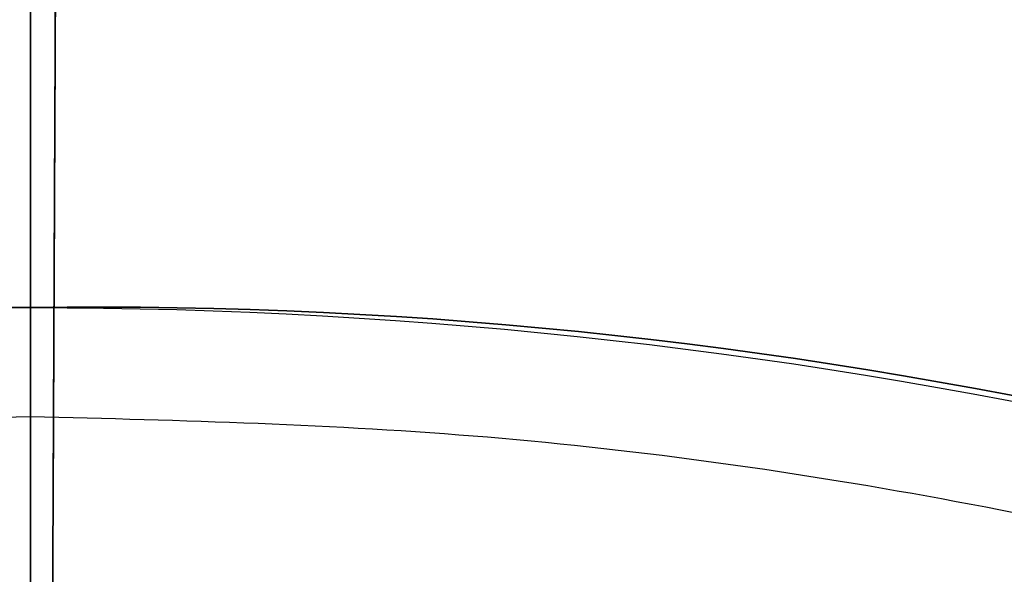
# Model space of a CAD drawing. Header units: millimetres. Extents: x -581 to 584, y -367 to 651.
# Tile 342 of 352: x -0.11 to 9.96, y 333.48 to 339.15. Entities that reach past the tile are written whole.
import ezdxf

# ---------------------------------------------------------------- set-up
doc = ezdxf.new("R2010")
doc.units = ezdxf.units.MM
doc.layers.add('1', color=7, linetype='Continuous')

# ---------------------------------------------------------------- blocks, each defined once
blk = doc.blocks.new('Bloque 01')
at = {"layer": '1', "color": 29, "true_color": 0x4d342b, "extrusion": (0, 0, -1)}
for centre, radius, start, end in [((1.556088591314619e-12, 1.598721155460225e-13, -217.0932306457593), 75.55527811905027, 150.2515479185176, 269.7400581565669), ((-4.192202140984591e-13, -1.140421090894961e-12, -248.2878906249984), 75.00000000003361, 150.251547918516, 269.7400581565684), ((-2.664535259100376e-13, -1.030286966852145e-12, -240.2878906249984), 69.5000000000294, 150.251547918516, 269.7400581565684)]:
    blk.add_arc(centre, radius, start, end, dxfattribs=at)
at = {"layer": '1', "color": 29, "true_color": 0x4d342b}
for centre, radius, start, end in [((-1.556088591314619e-12, 1.598721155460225e-13, 217.0932306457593), 75.55527811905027, 270.2599418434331, 29.74845208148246), ((4.192202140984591e-13, -1.140421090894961e-12, 248.2878906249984), 75.00000000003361, 270.2599418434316, 29.74845208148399), ((3.268496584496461e-13, -1.13331566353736e-12, 236.4855771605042), 75.00000000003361, 270.2599418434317, 29.74845208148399), ((-1.149543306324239e-12, -1.48038883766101e-13, 242.3867338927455), 75.0000000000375, 270.2599418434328, 29.74845208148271), ((3.268496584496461e-13, -1.13331566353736e-12, 236.4855771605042), 75.00000000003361, 270.2599418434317, 29.74845208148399), ((-1.158379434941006e-12, -1.162434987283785e-13, 231.2378906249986), 69.50000000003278, 270.2599418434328, 29.74845208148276), ((2.664535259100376e-13, -1.030286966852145e-12, 240.2878906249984), 69.5000000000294, 270.2599418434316, 29.74845208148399), ((-1.247002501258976e-12, 1.06581410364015e-14, 206.6879525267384), 65.1500000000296, 270.2599418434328, 29.74845208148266), ((-1.247002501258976e-12, 1.06581410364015e-14, 206.6879525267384), 65.1500000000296, 270.2599418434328, 29.74845208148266), ((-1.140421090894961e-12, -1.296740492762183e-13, 212.1878906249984), 59.5000000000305, 270.2599418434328, 29.74845208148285), ((-1.140421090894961e-12, -1.296740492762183e-13, 212.1878906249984), 59.5000000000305, 270.2599418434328, 29.74845208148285)]:
    blk.add_arc(centre, radius, start, end, dxfattribs=at)
for points in [[(0.226819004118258, -49.9945769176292, 240.287890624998), (0.315309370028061, -69.4992847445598, 240.287890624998)], [(0.226819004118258, -49.9945769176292, 248.287890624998), (0.340261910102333, -74.9992281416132, 248.287890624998)], [(0.226819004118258, -49.994576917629, 206.687952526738), (0.295574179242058, -65.1493295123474, 206.687952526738)], [(0.226819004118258, -49.9945769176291, 212.187890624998), (0.269941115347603, -59.4993876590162, 212.187890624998)], [(0.269941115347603, -59.4993876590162, 212.187890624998), (0.226819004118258, -49.9945769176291, 212.187890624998)], [(0.226819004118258, -49.994576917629, 206.687952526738), (0.295574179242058, -65.1493295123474, 206.687952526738)], [(0.340261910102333, -74.9992281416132, 248.287890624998), (0.226819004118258, -49.9945769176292, 248.287890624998)], [(0.226819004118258, -49.9945769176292, 240.287890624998), (0.315309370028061, -69.4992847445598, 240.287890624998)]]:
    blk.add_open_spline(points, degree=1, dxfattribs=at)
blk = doc.blocks.new('Bloque 05')
at = {"layer": '1', "color": 7, "true_color": 0xffffff}
for centre, start, end in [((-1.514612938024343e-27, -1.957228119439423e-28, 272.433799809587), 90, 269.9999999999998), ((0, 0, 272.85455013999), 89.99999999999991, 269.9999999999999), ((0, -1.957228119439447e-28, 272.433799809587), 269.9999999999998, 90), ((0, 0, 272.85455013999), 269.9999999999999, 89.99999999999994)]:
    blk.add_arc(centre, 74.9900350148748, start, end, dxfattribs=at)
at = {"layer": '1', "color": 7, "true_color": 0xffffff, "extrusion": (0, 0, -1)}
for centre, radius, start, end in [((1.514612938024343e-27, -1.957228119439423e-28, -272.433799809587), 74.9900350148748, 270.0000000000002, 90), ((0, -1.957228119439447e-28, -272.433799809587), 74.9900350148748, 90, 270.0000000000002), ((1.893266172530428e-28, -1.609398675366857e-28, -296.3739770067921), 61.6631560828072, 270.0000000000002, 90), ((1.893266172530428e-28, -1.609398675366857e-28, -296.3739770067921), 61.6631560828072, 270.0000000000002, 90), ((0, -1.609398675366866e-28, -296.3739770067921), 61.6631560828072, 90, 270.0000000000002), ((0, -1.609398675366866e-28, -296.3739770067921), 61.6631560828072, 90, 270.0000000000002)]:
    blk.add_arc(centre, radius, start, end, dxfattribs=at)
at = {"layer": '1', "color": 7, "true_color": 0xffffff, "extrusion": (-1, 0, 0)}
blk.add_arc((38.18344989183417, 252.4513536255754), 49.80455247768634, 61.87238760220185, 85.7775236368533, dxfattribs=at)
at = {"layer": '1', "color": 7, "true_color": 0xffffff, "extrusion": (1, 0, 0)}
blk.add_arc((-38.18344989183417, 252.4513536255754), 49.80455247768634, 94.22247636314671, 118.1276123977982, dxfattribs=at)
at = {"layer": '1', "color": 7, "true_color": 0xffffff}
for points, degree in [([(0, 74.9900350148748, 273.275300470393), (-9.85568176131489, 75.0886857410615, 273.275300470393), (-29.4255982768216, 71.0396784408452, 273.275300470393), (-54.4115473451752, 54.4186478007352, 273.275300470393), (-71.0839860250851, 29.4415040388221, 273.275300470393), (-76.9430595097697, 1.03633768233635e-13, 273.275300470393), (-71.0839860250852, -29.4415040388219, 273.275300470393), (-54.4115473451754, -54.418647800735, 273.275300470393), (-29.4255982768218, -71.0396784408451, 273.275300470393), (-9.85568176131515, -75.0886857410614, 273.275300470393), (-2.42299488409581e-13, -74.9900350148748, 273.275300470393)], 3), ([(-2.42299488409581e-13, -74.9900350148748, 273.275300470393), (-9.85568176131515, -75.0886857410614, 273.275300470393), (-29.4255982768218, -71.0396784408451, 273.275300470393), (-54.4115473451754, -54.418647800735, 273.275300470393), (-71.0839860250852, -29.4415040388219, 273.275300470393), (-76.9430595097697, 1.03633768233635e-13, 273.275300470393), (-71.0839860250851, 29.4415040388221, 273.275300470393), (-54.4115473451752, 54.4186478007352, 273.275300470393), (-29.4255982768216, 71.0396784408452, 273.275300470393), (-9.85568176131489, 75.0886857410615, 273.275300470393), (0, 74.9900350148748, 273.275300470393)], 3), ([(-2.42299488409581e-13, -74.9900350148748, 273.275300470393), (9.855681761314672, -75.0886857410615, 273.275300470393), (29.42559827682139, -71.0396784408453, 273.275300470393), (54.41154734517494, -54.4186478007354, 273.275300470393), (71.08398602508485, -29.4415040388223, 273.275300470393), (76.94305950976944, -3.22533666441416e-13, 273.275300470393), (71.08398602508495, 29.4415040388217, 273.275300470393), (54.41154734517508, 54.4186478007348, 273.275300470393), (29.42559827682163, 71.039678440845, 273.275300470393), (9.855681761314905, 75.0886857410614, 273.275300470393), (0, 74.9900350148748, 273.275300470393)], 3), ([(0, 74.9900350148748, 273.275300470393), (9.855681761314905, 75.0886857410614, 273.275300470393), (29.42559827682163, 71.039678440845, 273.275300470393), (54.41154734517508, 54.4186478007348, 273.275300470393), (71.08398602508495, 29.4415040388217, 273.275300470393), (76.94305950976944, -3.22533666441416e-13, 273.275300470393), (71.08398602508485, -29.4415040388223, 273.275300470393), (54.41154734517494, -54.4186478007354, 273.275300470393), (29.42559827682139, -71.0396784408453, 273.275300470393), (9.855681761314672, -75.0886857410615, 273.275300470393), (-2.42299488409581e-13, -74.9900350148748, 273.275300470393)], 3), ([(0, 71.8103687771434, 286.614130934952), (-9.43778919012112, 71.9048365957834, 286.614130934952), (-28.1779180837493, 68.0275119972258, 286.614130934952), (-52.1044333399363, 52.1112327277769, 286.614130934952), (-68.0699408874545, 28.1931494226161, 286.614130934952), (-73.6805827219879, 1.29013466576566e-13, 286.614130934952), (-68.0699408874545, -28.1931494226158, 286.614130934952), (-52.1044333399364, -52.1112327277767, 286.614130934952), (-28.1779180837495, -68.0275119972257, 286.614130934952), (-9.43778919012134, -71.9048365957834, 286.614130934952), (-2.32025703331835e-13, -71.8103687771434, 286.614130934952)], 3), ([(-2.32025703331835e-13, -71.8103687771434, 286.614130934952), (-9.43778919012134, -71.9048365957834, 286.614130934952), (-28.1779180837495, -68.0275119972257, 286.614130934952), (-52.1044333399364, -52.1112327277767, 286.614130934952), (-68.0699408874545, -28.1931494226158, 286.614130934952), (-73.6805827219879, 1.29013466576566e-13, 286.614130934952), (-68.0699408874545, 28.1931494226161, 286.614130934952), (-52.1044333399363, 52.1112327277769, 286.614130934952), (-28.1779180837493, 68.0275119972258, 286.614130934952), (-9.43778919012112, 71.9048365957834, 286.614130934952), (0, 71.8103687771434, 286.614130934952)], 3), ([(-2.32025703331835e-13, -71.8103687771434, 286.614130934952), (9.43778919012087, -71.9048365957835, 286.614130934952), (28.17791808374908, -68.0275119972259, 286.614130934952), (52.10443333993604, -52.111232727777, 286.614130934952), (68.06994088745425, -28.1931494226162, 286.614130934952), (73.68058272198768, -3.35223515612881e-13, 286.614130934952), (68.06994088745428, 28.1931494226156, 286.614130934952), (52.1044333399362, 52.1112327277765, 286.614130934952), (28.17791808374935, 68.0275119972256, 286.614130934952), (9.437789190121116, 71.9048365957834, 286.614130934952), (0, 71.8103687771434, 286.614130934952)], 3), ([(0, 71.8103687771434, 286.614130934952), (9.437789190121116, 71.9048365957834, 286.614130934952), (28.17791808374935, 68.0275119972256, 286.614130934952), (52.1044333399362, 52.1112327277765, 286.614130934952), (68.06994088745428, 28.1931494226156, 286.614130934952), (73.68058272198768, -3.35223515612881e-13, 286.614130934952), (68.06994088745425, -28.1931494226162, 286.614130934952), (52.10443333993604, -52.111232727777, 286.614130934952), (28.17791808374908, -68.0275119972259, 286.614130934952), (9.43778919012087, -71.9048365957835, 286.614130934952), (-2.32025703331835e-13, -71.8103687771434, 286.614130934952)], 3), ([(-2.53796983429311e-13, -71.1935858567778, 271.74789062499), (-9.35672753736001, -71.2872422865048, 271.74789062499), (-27.9358965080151, -67.4432202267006, 271.74789062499), (-51.656905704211, -51.6636466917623, 271.74789062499), (-67.485284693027, -27.9509970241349, 271.74789062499), (-73.0477364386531, 1.20553567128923e-13, 271.74789062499), (-67.4852846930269, 27.9509970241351, 271.74789062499), (-51.6569057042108, 51.6636466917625, 271.74789062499), (-27.9358965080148, 67.4432202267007, 271.74789062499), (-9.35672753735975, 71.2872422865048, 271.74789062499), (0, 71.1935858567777, 271.74789062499)], 3), ([(0, 71.1935858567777, 271.74789062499), (-9.35672753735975, 71.2872422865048, 271.74789062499), (-27.9358965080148, 67.4432202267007, 271.74789062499), (-51.6569057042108, 51.6636466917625, 271.74789062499), (-67.4852846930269, 27.9509970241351, 271.74789062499), (-73.0477364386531, 1.20553567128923e-13, 271.74789062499), (-67.485284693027, -27.9509970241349, 271.74789062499), (-51.656905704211, -51.6636466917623, 271.74789062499), (-27.9358965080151, -67.4432202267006, 271.74789062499), (-9.35672753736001, -71.2872422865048, 271.74789062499), (-2.53796983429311e-13, -71.1935858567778, 271.74789062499)], 3), ([(0, 71.1935858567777, 271.74789062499), (9.356727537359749, 71.2872422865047, 271.74789062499), (27.93589650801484, 67.4432202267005, 271.74789062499), (51.65690570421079, 51.6636466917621, 271.74789062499), (67.48528469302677, 27.9509970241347, 271.74789062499), (73.04773643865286, -3.55315776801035e-13, 271.74789062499), (67.48528469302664, -27.9509970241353, 271.74789062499), (51.65690570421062, -51.6636466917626, 271.74789062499), (27.93589650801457, -67.4432202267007, 271.74789062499), (9.35672753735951, -71.2872422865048, 271.74789062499), (-2.53796983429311e-13, -71.1935858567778, 271.74789062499)], 3), ([(-2.53796983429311e-13, -71.1935858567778, 271.74789062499), (9.35672753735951, -71.2872422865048, 271.74789062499), (27.93589650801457, -67.4432202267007, 271.74789062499), (51.65690570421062, -51.6636466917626, 271.74789062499), (67.48528469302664, -27.9509970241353, 271.74789062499), (73.04773643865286, -3.55315776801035e-13, 271.74789062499), (67.48528469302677, 27.9509970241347, 271.74789062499), (51.65690570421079, 51.6636466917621, 271.74789062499), (27.93589650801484, 67.4432202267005, 271.74789062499), (9.356727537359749, 71.2872422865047, 271.74789062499), (0, 71.1935858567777, 271.74789062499)], 3), ([(0, 71.1935858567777, 271.74789062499), (-2.53796983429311e-13, -71.1935858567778, 271.74789062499)], 1), ([(-2.53796983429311e-13, -71.1935858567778, 271.74789062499), (0, 71.1935858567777, 271.74789062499)], 1)]:
    blk.add_open_spline(points, degree=degree, dxfattribs=at)
for points, weights, knots in [([(1.787517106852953e-13, 52.0392430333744, 300.2897319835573), (-52.0392430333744, 52.03924303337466, 300.2897319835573), (-52.03924303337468, 2.534544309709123e-14, 300.2897319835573), (-52.03924303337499, -52.03924303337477, 300.2897319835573), (-1.597885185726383e-13, -52.03924303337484, 300.2897319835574)], [0.9891198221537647, 0.6994133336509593, 0.9891198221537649, 0.6994133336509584, 0.9891198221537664], [3.317997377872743e-14, 3.317997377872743e-14, 3.317997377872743e-14, 123.3263121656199, 123.3263121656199, 246.6526243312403, 246.6526243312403, 246.6526243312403]), ([(-1.610034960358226e-13, -52.03924303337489, 300.2897319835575), (52.0392430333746, -52.03924303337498, 300.2897319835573), (52.03924303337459, -2.197138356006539e-13, 300.2897319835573), (52.03924303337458, 52.03924303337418, 300.2897319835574), (1.810050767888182e-13, 52.03924303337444, 300.2897319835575)], [0.9891198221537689, 0.6994133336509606, 0.9891198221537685, 0.6994133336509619, 0.9891198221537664], [-1.482878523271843e-13, -1.482878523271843e-13, -1.482878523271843e-13, 123.3263121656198, 123.3263121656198, 246.6526243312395, 246.6526243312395, 246.6526243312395])]:
    blk.add_rational_spline(points, weights, degree=2, knots=knots, dxfattribs=at)
blk = doc.blocks.new('Bloque 06')
at = {"layer": '1', "color": 250, "true_color": 0x111111}
for centre, radius, start, end in [((-1.211653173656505e-13, -2.145778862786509e-29, 271.747890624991), 74.9996745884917, 89.9999999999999, 269.9999999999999), ((0, 0, 262.2536586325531), 74.9996745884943, 89.99999999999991, 269.9999999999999), ((-1.211653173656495e-13, -2.145778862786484e-29, 271.747890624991), 74.9996745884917, 269.9999999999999, 89.99999999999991), ((0, 0, 262.2536586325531), 74.9996745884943, 269.9999999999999, 89.9999999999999)]:
    blk.add_arc(centre, radius, start, end, dxfattribs=at)
at = {"layer": '1', "color": 250, "true_color": 0x111111, "extrusion": (0, 0, -1)}
for centre, start, end in [((1.211653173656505e-13, -2.145778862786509e-29, -271.747890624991), 270.0000000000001, 90.0000000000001), ((1.211653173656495e-13, -2.145778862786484e-29, -271.747890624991), 90.0000000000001, 270.0000000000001)]:
    blk.add_arc(centre, 74.9996745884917, start, end, dxfattribs=at)
at = {"layer": '1', "color": 250, "true_color": 0x111111}
for points, degree in [([(0, 74.9996745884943, 252.759426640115), (-9.85694865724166, 75.0983379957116, 252.759426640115), (-29.4293807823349, 71.0488102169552, 252.759426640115), (-54.4185416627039, 54.42564303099, 252.759426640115), (-71.0931234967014, 29.4452885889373, 252.759426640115), (-76.9529501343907, 9.94038185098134e-14, 252.759426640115), (-71.0931234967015, -29.445288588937, 252.759426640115), (-54.4185416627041, -54.4256430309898, 252.759426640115), (-29.4293807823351, -71.0488102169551, 252.759426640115), (-9.85694865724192, -75.0983379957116, 252.759426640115), (-2.42330634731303e-13, -74.9996745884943, 252.759426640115)], 3), ([(0, 74.9996745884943, 252.759426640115), (-9.85694865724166, 75.0983379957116, 252.759426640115), (-29.4293807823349, 71.0488102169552, 252.759426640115), (-54.4185416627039, 54.42564303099, 252.759426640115), (-71.0931234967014, 29.4452885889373, 252.759426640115), (-76.9529501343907, 9.94038185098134e-14, 252.759426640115), (-71.0931234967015, -29.445288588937, 252.759426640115), (-54.4185416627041, -54.4256430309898, 252.759426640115), (-29.4293807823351, -71.0488102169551, 252.759426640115), (-9.85694865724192, -75.0983379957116, 252.759426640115), (-2.42330634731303e-13, -74.9996745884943, 252.759426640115)], 3), ([(-2.42330634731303e-13, -74.9996745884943, 252.759426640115), (9.85694865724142, -75.0983379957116, 252.759426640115), (29.42938078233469, -71.0488102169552, 252.759426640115), (54.41854166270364, -54.4256430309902, 252.759426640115), (71.09312349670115, -29.4452885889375, 252.759426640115), (76.95295013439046, -3.52143314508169e-13, 252.759426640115), (71.09312349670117, 29.4452885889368, 252.759426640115), (54.41854166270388, 54.4256430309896, 252.759426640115), (29.42938078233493, 71.0488102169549, 252.759426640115), (9.856948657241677, 75.0983379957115, 252.759426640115), (0, 74.9996745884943, 252.759426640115)], 3), ([(-2.42330634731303e-13, -74.9996745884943, 252.759426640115), (9.85694865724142, -75.0983379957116, 252.759426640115), (29.42938078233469, -71.0488102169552, 252.759426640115), (54.41854166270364, -54.4256430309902, 252.759426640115), (71.09312349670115, -29.4452885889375, 252.759426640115), (76.95295013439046, -3.52143314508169e-13, 252.759426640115), (71.09312349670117, 29.4452885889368, 252.759426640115), (54.41854166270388, 54.4256430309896, 252.759426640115), (29.42938078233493, 71.0488102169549, 252.759426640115), (9.856948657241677, 75.0983379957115, 252.759426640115), (0, 74.9996745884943, 252.759426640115)], 3), ([(0, 73.9996745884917, 271.747890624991), (-9.72552210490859, 74.097022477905, 271.747890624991), (-29.0369873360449, 70.1014886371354, 271.747890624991), (-53.6929579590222, 53.699964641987, 271.747890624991), (-70.1452110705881, 29.0526830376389, 271.747890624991), (-75.9269063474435, 1.35358391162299e-13, 271.747890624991), (-70.1452110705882, -29.0526830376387, 271.747890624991), (-53.6929579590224, -53.6999646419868, 271.747890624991), (-29.0369873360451, -70.1014886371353, 271.747890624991), (-9.72552210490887, -74.097022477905, 271.747890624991), (-2.53796983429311e-13, -73.9996745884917, 271.747890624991)], 3), ([(-2.53796983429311e-13, -73.9996745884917, 271.747890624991), (-9.72552210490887, -74.097022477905, 271.747890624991), (-29.0369873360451, -70.1014886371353, 271.747890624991), (-53.6929579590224, -53.6999646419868, 271.747890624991), (-70.1452110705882, -29.0526830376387, 271.747890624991), (-75.9269063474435, 1.35358391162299e-13, 271.747890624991), (-70.1452110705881, 29.0526830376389, 271.747890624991), (-53.6929579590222, 53.699964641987, 271.747890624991), (-29.0369873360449, 70.1014886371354, 271.747890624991), (-9.72552210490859, 74.097022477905, 271.747890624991), (0, 73.9996745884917, 271.747890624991)], 3), ([(-2.53796983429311e-13, -73.9996745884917, 271.747890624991), (9.725522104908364, -74.0970224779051, 271.747890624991), (29.03698733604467, -70.1014886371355, 271.747890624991), (53.69295795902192, -53.6999646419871, 271.747890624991), (70.14521107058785, -29.0526830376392, 271.747890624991), (75.92690634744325, -3.98672761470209e-13, 271.747890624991), (70.14521107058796, 29.0526830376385, 271.747890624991), (53.69295795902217, 53.6999646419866, 271.747890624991), (29.03698733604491, 70.1014886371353, 271.747890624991), (9.725522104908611, 74.097022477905, 271.747890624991), (0, 73.9996745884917, 271.747890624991)], 3), ([(0, 73.9996745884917, 271.747890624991), (9.725522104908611, 74.097022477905, 271.747890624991), (29.03698733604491, 70.1014886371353, 271.747890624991), (53.69295795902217, 53.6999646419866, 271.747890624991), (70.14521107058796, 29.0526830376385, 271.747890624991), (75.92690634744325, -3.98672761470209e-13, 271.747890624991), (70.14521107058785, -29.0526830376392, 271.747890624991), (53.69295795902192, -53.6999646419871, 271.747890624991), (29.03698733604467, -70.1014886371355, 271.747890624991), (9.725522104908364, -74.0970224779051, 271.747890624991), (-2.53796983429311e-13, -73.9996745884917, 271.747890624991)], 3), ([(0, 73.9996745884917, 271.747890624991), (-2.53796983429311e-13, -73.9996745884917, 271.747890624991)], 1), ([(-2.53796983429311e-13, -73.9996745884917, 271.747890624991), (0, 73.9996745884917, 271.747890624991)], 1), ([(0, 66.9630121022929, 254.247890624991), (-2.16363461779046e-13, -66.9630121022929, 254.247890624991)], 1), ([(-2.16363461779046e-13, -66.9630121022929, 254.247890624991), (0, 66.9630121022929, 254.247890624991)], 1)]:
    blk.add_open_spline(points, degree=degree, dxfattribs=at)
blk = doc.blocks.new('Bloque 07')
at = {"layer": '1', "color": 250, "true_color": 0x111111}
for centre, radius, start, end in [((-1.12280347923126e-13, 0, 225.950000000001), 69.5000000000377, 89.99999999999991, 269.9999999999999), ((-1.12280347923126e-13, 0, 225.950000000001), 69.5000000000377, 89.99999999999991, 269.9999999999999), ((0, 0, 230.7000152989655), 69.5000000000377, 89.99999999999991, 269.9999999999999), ((-1.12280347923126e-13, 0, 225.950000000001), 69.5000000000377, 269.9999999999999, 89.9999999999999), ((-1.12280347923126e-13, 0, 225.950000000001), 69.5000000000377, 269.9999999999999, 89.9999999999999), ((0, 0, 230.7000152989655), 69.5000000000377, 269.9999999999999, 89.9999999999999), ((0, 0, 225.2898352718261), 68.0460765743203, 89.99999999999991, 269.9999999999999), ((0, 0, 225.2898352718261), 68.0460765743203, 269.9999999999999, 89.9999999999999), ((0, 0, 221.6500000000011), 53.1515843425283, 244.2857142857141, 270), ((0, 0, 221.6500000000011), 53.1515843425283, 270, 295.7142857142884)]:
    blk.add_arc(centre, radius, start, end, dxfattribs=at)
at = {"layer": '1', "color": 250, "true_color": 0x111111, "extrusion": (0, 0, -1)}
for centre, start, end in [((1.09931469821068e-13, -5.684341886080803e-14, -225.950000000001), 270.0000000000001, 90.0000000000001), ((1.09931469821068e-13, -5.684341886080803e-14, -225.950000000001), 270.0000000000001, 90.0000000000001), ((1.099314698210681e-13, -4.973799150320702e-14, -225.950000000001), 90.0000000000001, 270.0000000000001), ((1.099314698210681e-13, -4.973799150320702e-14, -225.950000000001), 90.0000000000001, 270.0000000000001)]:
    blk.add_arc(centre, 68.04607657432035, start, end, dxfattribs=at)
at = {"layer": '1', "color": 250, "true_color": 0x111111}
for points, degree in [([(0, 69.5000000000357, 235.45003059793), (-9.13414538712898, 69.5914284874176, 235.45003059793), (-27.2713445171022, 65.8388497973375, 235.45003059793), (-50.4280674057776, 50.4346480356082, 235.45003059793), (-65.8799136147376, 27.2860858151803, 235.45003059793), (-71.3100431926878, 9.30588939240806e-14, 235.45003059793), (-65.8799136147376, -27.2860858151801, 235.45003059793), (-50.4280674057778, -50.4346480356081, 235.45003059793), (-27.2713445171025, -65.8388497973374, 235.45003059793), (-9.13414538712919, -69.5914284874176, 235.45003059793), (-2.24560695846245e-13, -69.5000000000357, 235.45003059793)], 3), ([(-2.24560695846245e-13, -69.5000000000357, 235.45003059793), (-9.13414538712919, -69.5914284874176, 235.45003059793), (-27.2713445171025, -65.8388497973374, 235.45003059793), (-50.4280674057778, -50.4346480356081, 235.45003059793), (-65.8799136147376, -27.2860858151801, 235.45003059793), (-71.3100431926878, 9.30588939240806e-14, 235.45003059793), (-65.8799136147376, 27.2860858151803, 235.45003059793), (-50.4280674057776, 50.4346480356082, 235.45003059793), (-27.2713445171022, 65.8388497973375, 235.45003059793), (-9.13414538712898, 69.5914284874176, 235.45003059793), (0, 69.5000000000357, 235.45003059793)], 3), ([(-2.24560695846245e-13, -69.5000000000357, 235.45003059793), (9.134145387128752, -69.5914284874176, 235.45003059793), (27.27134451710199, -65.8388497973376, 235.45003059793), (50.42806740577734, -50.4346480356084, 235.45003059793), (65.87991361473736, -27.2860858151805, 235.45003059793), (71.31004319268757, -3.14073766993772e-13, 235.45003059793), (65.87991361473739, 27.2860858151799, 235.45003059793), (50.42806740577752, 50.4346480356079, 235.45003059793), (27.27134451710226, 65.8388497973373, 235.45003059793), (9.134145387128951, 69.5914284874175, 235.45003059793), (0, 69.5000000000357, 235.45003059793)], 3), ([(0, 69.5000000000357, 235.45003059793), (9.134145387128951, 69.5914284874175, 235.45003059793), (27.27134451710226, 65.8388497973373, 235.45003059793), (50.42806740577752, 50.4346480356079, 235.45003059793), (65.87991361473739, 27.2860858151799, 235.45003059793), (71.31004319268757, -3.14073766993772e-13, 235.45003059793), (65.87991361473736, -27.2860858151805, 235.45003059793), (50.42806740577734, -50.4346480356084, 235.45003059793), (27.27134451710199, -65.8388497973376, 235.45003059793), (9.134145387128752, -69.5914284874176, 235.45003059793), (-2.24560695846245e-13, -69.5000000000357, 235.45003059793)], 3), ([(0, 68.0460765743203, 224.629670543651), (-8.94306124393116, 68.135592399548, 224.629670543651), (-26.7008344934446, 64.4615167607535, 224.629670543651), (-49.3731242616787, 49.3795672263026, 224.629670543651), (-64.5017215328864, 26.7152674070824, 224.629670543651), (-69.8182540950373, 7.93115573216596e-14, 224.629670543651), (-64.5017215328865, -26.7152674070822, 224.629670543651), (-49.3731242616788, -49.3795672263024, 224.629670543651), (-26.7008344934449, -64.4615167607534, 224.629670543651), (-8.94306124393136, -68.135592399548, 224.629670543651), (-2.19862939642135e-13, -68.0460765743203, 224.629670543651)], 3), ([(0, 68.0460765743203, 224.629670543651), (-8.94306124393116, 68.135592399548, 224.629670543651), (-26.7008344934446, 64.4615167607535, 224.629670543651), (-49.3731242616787, 49.3795672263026, 224.629670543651), (-64.5017215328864, 26.7152674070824, 224.629670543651), (-69.8182540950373, 7.93115573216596e-14, 224.629670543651), (-64.5017215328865, -26.7152674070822, 224.629670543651), (-49.3731242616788, -49.3795672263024, 224.629670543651), (-26.7008344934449, -64.4615167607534, 224.629670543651), (-8.94306124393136, -68.135592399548, 224.629670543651), (-2.19862939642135e-13, -68.0460765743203, 224.629670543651)], 3), ([(-2.19862939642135e-13, -68.0460765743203, 224.629670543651), (8.943061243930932, -68.135592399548, 224.629670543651), (26.70083449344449, -64.4615167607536, 224.629670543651), (49.37312426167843, -49.3795672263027, 224.629670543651), (64.50172153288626, -26.7152674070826, 224.629670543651), (69.81825409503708, -3.10901304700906e-13, 224.629670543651), (64.5017215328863, 26.715267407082, 224.629670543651), (49.37312426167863, 49.3795672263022, 224.629670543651), (26.70083449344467, 64.4615167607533, 224.629670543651), (8.94306124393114, 68.1355923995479, 224.629670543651), (0, 68.0460765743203, 224.629670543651)], 3), ([(-2.19862939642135e-13, -68.0460765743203, 224.629670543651), (8.943061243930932, -68.135592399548, 224.629670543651), (26.70083449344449, -64.4615167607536, 224.629670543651), (49.37312426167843, -49.3795672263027, 224.629670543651), (64.50172153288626, -26.7152674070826, 224.629670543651), (69.81825409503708, -3.10901304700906e-13, 224.629670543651), (64.5017215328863, 26.715267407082, 224.629670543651), (49.37312426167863, 49.3795672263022, 224.629670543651), (26.70083449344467, 64.4615167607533, 224.629670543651), (8.94306124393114, 68.1355923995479, 224.629670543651), (0, 68.0460765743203, 224.629670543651)], 3), ([(0, 65.0664060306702, 221.650000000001), (-8.55145341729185, 65.1520020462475, 221.650000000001), (-25.5316313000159, 61.6388105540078, 221.650000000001), (-47.2111238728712, 47.2172847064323, 221.650000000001), (-61.6772547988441, 25.5454322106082, 221.650000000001), (-66.7609816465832, 1.13151155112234e-13, 221.650000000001), (-61.6772547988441, -25.545432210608, 221.650000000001), (-47.2111238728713, -47.2172847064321, 221.650000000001), (-25.5316313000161, -61.6388105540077, 221.650000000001), (-8.551453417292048, -65.1520020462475, 221.650000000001), (-2.10235358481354e-13, -65.0664060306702, 221.650000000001)], 3), ([(0, 65.0664060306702, 221.650000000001), (-8.55145341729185, 65.1520020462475, 221.650000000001), (-25.5316313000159, 61.6388105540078, 221.650000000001), (-47.2111238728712, 47.2172847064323, 221.650000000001), (-61.6772547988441, 25.5454322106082, 221.650000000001), (-66.7609816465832, 1.13151155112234e-13, 221.650000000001), (-61.6772547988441, -25.545432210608, 221.650000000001), (-47.2111238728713, -47.2172847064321, 221.650000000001), (-25.5316313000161, -61.6388105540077, 221.650000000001), (-8.551453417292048, -65.1520020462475, 221.650000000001), (-2.10235358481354e-13, -65.0664060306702, 221.650000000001)], 3), ([(-2.10235358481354e-13, -65.0664060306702, 221.650000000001), (8.551453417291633, -65.1520020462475, 221.650000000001), (25.53163130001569, -61.6388105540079, 221.650000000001), (47.21112387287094, -47.2172847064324, 221.650000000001), (61.67725479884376, -25.5454322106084, 221.650000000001), (66.76098164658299, -3.4262592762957e-13, 221.650000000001), (61.677254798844, 25.5454322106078, 221.650000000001), (47.21112387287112, 47.217284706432, 221.650000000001), (25.53163130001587, 61.6388105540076, 221.650000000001), (8.551453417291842, 65.1520020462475, 221.650000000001), (0, 65.0664060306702, 221.650000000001)], 3), ([(-2.10235358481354e-13, -65.0664060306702, 221.650000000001), (8.551453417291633, -65.1520020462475, 221.650000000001), (25.53163130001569, -61.6388105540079, 221.650000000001), (47.21112387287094, -47.2172847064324, 221.650000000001), (61.67725479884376, -25.5454322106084, 221.650000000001), (66.76098164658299, -3.4262592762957e-13, 221.650000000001), (61.677254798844, 25.5454322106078, 221.650000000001), (47.21112387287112, 47.217284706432, 221.650000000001), (25.53163130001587, 61.6388105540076, 221.650000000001), (8.551453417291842, 65.1520020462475, 221.650000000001), (0, 65.0664060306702, 221.650000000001)], 3), ([(-9.97833145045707e-14, -27.1506046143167, 236.957812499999), (-2.45337083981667e-13, -67.9922180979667, 236.957812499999)], 1), ([(-2.45337083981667e-13, -67.9922180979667, 236.957812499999), (-9.97833145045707e-14, -27.1506046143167, 236.957812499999)], 1), ([(-1.73427938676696e-13, -53.1515843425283, 221.650000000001), (-8.0057016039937, -53.2676889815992, 221.650000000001), (-15.9142910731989, -51.3682050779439, 221.650000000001), (-23.0616081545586, -47.8879227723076, 221.650000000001)], 3), ([(-23.0616081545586, -47.8879227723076, 221.650000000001), (-15.9142910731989, -51.3682050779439, 221.650000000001), (-8.0057016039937, -53.2676889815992, 221.650000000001), (-1.73427938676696e-13, -53.1515843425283, 221.650000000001)], 3), ([(23.0616081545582, -47.8879227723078, 221.650000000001), (15.9142910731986, -51.368205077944, 221.650000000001), (8.00570160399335, -53.2676889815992, 221.650000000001), (-1.73427938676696e-13, -53.1515843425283, 221.650000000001)], 3), ([(-1.73427938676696e-13, -53.1515843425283, 221.650000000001), (8.00570160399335, -53.2676889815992, 221.650000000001), (15.9142910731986, -51.368205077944, 221.650000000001), (23.0616081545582, -47.8879227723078, 221.650000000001)], 3), ([(-1.73427938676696e-13, -53.1515843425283, 221.650000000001), (-2.10235358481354e-13, -65.0664060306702, 221.650000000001)], 1), ([(-2.10235358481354e-13, -65.0664060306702, 221.650000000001), (-1.73427938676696e-13, -53.1515843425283, 221.650000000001)], 1)]:
    blk.add_open_spline(points, degree=degree, dxfattribs=at)
for points, knots in [([(-1.61598774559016e-13, -50.0137158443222, 218.512131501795), (-1.617541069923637e-13, -50.0137158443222, 218.594540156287), (-1.61912921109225e-13, -50.0169602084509, 218.675551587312), (-1.6207437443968e-13, -50.0231316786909, 218.755036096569), (-1.622404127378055e-13, -50.029478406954, 218.836777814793), (-1.624092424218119e-13, -50.0389205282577, 218.916905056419), (-1.625800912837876e-13, -50.0511418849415, 218.995324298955), (-1.627558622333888e-13, -50.063715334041, 219.076002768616), (-1.629337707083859e-13, -50.0792301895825, 219.154873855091), (-1.631131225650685e-13, -50.0973769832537, 219.23187876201), (-1.632976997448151e-13, -50.1160524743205, 219.311127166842), (-1.634838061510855e-13, -50.1375152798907, 219.388399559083), (-1.636708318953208e-13, -50.1614682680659, 219.46366950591), (-1.638633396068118e-13, -50.1861233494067, 219.541145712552), (-1.640568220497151e-13, -50.2134165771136, 219.616500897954), (-1.642507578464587e-13, -50.243068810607, 219.689737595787), (-1.644532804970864e-13, -50.2740339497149, 219.76621697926), (-1.646562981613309e-13, -50.3075714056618, 219.84038666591), (-1.64859361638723e-13, -50.3434146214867, 219.912274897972), (-1.6506799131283e-13, -50.3802403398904, 219.986133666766), (-1.652766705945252e-13, -50.4194999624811, 220.057584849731), (-1.654850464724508e-13, -50.4609588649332, 220.126675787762), (-1.656988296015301e-13, -50.5034936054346, 220.197559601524), (-1.659122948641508e-13, -50.548343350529, 220.265959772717), (-1.661251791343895e-13, -50.5953104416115, 220.331934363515), (-1.663430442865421e-13, -50.643376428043, 220.399452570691), (-1.665603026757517e-13, -50.6936602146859, 220.46443107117), (-1.66776769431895e-13, -50.7460050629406, 220.52692852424), (-1.669165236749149e-13, -50.779799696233, 220.567277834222), (-1.670559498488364e-13, -50.8144545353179, 220.60659288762), (-1.67195013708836e-13, -50.8499384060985, 220.644886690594), (-1.672601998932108e-13, -50.8665714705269, 220.662836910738), (-1.673253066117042e-13, -50.8833868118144, 220.680562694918), (-1.673903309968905e-13, -50.900381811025, 220.698065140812), (-1.674269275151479e-13, -50.909946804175, 220.707915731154), (-1.674634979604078e-13, -50.9195687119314, 220.717695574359), (-1.675000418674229e-13, -50.9292471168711, 220.727404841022), (-1.675253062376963e-13, -50.9359382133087, 220.734117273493), (-1.675505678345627e-13, -50.9426589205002, 220.740798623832), (-1.67575848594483e-13, -50.9494151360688, 220.747454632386), (-1.677940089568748e-13, -51.007717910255, 220.804892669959), (-1.680131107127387e-13, -51.0685336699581, 220.860317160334), (-1.682330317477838e-13, -51.1319091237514, 220.913616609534), (-1.684515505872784e-13, -51.1948805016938, 220.966576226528), (-1.686708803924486e-13, -51.2603797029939, 221.017438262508), (-1.68890832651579e-13, -51.328466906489, 221.066042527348), (-1.690997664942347e-13, -51.3931433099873, 221.112211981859), (-1.693092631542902e-13, -51.460155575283, 221.15634416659), (-1.695190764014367e-13, -51.5295586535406, 221.198253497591), (-1.697235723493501e-13, -51.5972028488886, 221.239100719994), (-1.699283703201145e-13, -51.6671188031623, 221.277836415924), (-1.701331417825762e-13, -51.7393517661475, 221.314241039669), (-1.703325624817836e-13, -51.8096972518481, 221.349694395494), (-1.705319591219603e-13, -51.8822408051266, 221.382936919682), (-1.707309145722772e-13, -51.9570104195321, 221.413719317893), (-1.709246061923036e-13, -52.0298018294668, 221.443687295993), (-1.711178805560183e-13, -52.104703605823, 221.471323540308), (-1.713102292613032e-13, -52.1817203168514, 221.496353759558), (-1.714947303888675e-13, -52.255594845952, 221.520362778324), (-1.716783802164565e-13, -52.33141567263, 221.541973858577), (-1.718606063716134e-13, -52.409160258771, 221.560905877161), (-1.720387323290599e-13, -52.4851555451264, 221.57941191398), (-1.722154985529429e-13, -52.5629894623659, 221.595357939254), (-1.723902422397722e-13, -52.6426085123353, 221.60844581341), (-1.725685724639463e-13, -52.7238617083, 221.621802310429), (-1.727447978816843e-13, -52.8069749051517, 221.632182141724), (-1.729180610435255e-13, -52.8918468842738, 221.639231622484), (-1.730789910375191e-13, -52.9706775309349, 221.64577930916), (-1.732373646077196e-13, -53.0510255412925, 221.649453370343), (-1.733923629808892e-13, -53.132766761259, 221.649943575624), (-1.734042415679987e-13, -53.1390311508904, 221.649981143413), (-1.734161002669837e-13, -53.1453037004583, 221.650000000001), (-1.73427938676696e-13, -53.1515843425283, 221.650000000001)], [-4.930121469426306, -4.930121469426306, -4.930121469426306, -4.930121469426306, -4.68691270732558, -4.68691270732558, -4.68691270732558, -4.444877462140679, -4.444877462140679, -4.444877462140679, -4.203728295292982, -4.203728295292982, -4.203728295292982, -3.963122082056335, -3.963122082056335, -3.963122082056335, -3.722660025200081, -3.722660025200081, -3.722660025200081, -3.478421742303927, -3.478421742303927, -3.478421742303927, -3.233789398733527, -3.233789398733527, -3.233789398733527, -2.988345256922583, -2.988345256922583, -2.988345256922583, -2.741780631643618, -2.741780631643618, -2.741780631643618, -2.584533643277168, -2.584533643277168, -2.584533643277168, -2.511233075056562, -2.511233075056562, -2.511233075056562, -2.470073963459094, -2.470073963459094, -2.470073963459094, -2.441635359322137, -2.441635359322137, -2.441635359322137, -2.194700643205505, -2.194700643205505, -2.194700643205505, -1.945836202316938, -1.945836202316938, -1.945836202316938, -1.705057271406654, -1.705057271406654, -1.705057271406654, -1.465219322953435, -1.465219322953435, -1.465219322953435, -1.2257891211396, -1.2257891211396, -1.2257891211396, -0.9862506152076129, -0.9862506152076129, -0.9862506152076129, -0.7497154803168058, -0.7497154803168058, -0.7497154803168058, -0.5113612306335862, -0.5113612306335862, -0.5113612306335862, -0.2600944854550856, -0.2600944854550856, -0.2600944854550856, -0.0188177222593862, -0.0188177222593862, -0.0188177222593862, 0, 0, 0, 0]), ([(-1.73427938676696e-13, -53.1515843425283, 221.650000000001), (-1.734161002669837e-13, -53.1453037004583, 221.650000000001), (-1.734042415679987e-13, -53.1390311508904, 221.649981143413), (-1.733923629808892e-13, -53.132766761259, 221.649943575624), (-1.732373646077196e-13, -53.0510255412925, 221.649453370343), (-1.730789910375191e-13, -52.9706775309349, 221.64577930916), (-1.729180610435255e-13, -52.8918468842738, 221.639231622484), (-1.727447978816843e-13, -52.8069749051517, 221.632182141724), (-1.725685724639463e-13, -52.7238617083, 221.621802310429), (-1.723902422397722e-13, -52.6426085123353, 221.60844581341), (-1.722154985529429e-13, -52.5629894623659, 221.595357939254), (-1.720387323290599e-13, -52.4851555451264, 221.57941191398), (-1.718606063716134e-13, -52.409160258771, 221.560905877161), (-1.716783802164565e-13, -52.33141567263, 221.541973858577), (-1.714947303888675e-13, -52.255594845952, 221.520362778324), (-1.713102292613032e-13, -52.1817203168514, 221.496353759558), (-1.711178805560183e-13, -52.104703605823, 221.471323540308), (-1.709246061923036e-13, -52.0298018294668, 221.443687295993), (-1.707309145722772e-13, -51.9570104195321, 221.413719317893), (-1.705319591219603e-13, -51.8822408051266, 221.382936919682), (-1.703325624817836e-13, -51.8096972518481, 221.349694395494), (-1.701331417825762e-13, -51.7393517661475, 221.314241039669), (-1.699283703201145e-13, -51.6671188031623, 221.277836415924), (-1.697235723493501e-13, -51.5972028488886, 221.239100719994), (-1.695190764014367e-13, -51.5295586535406, 221.198253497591), (-1.693092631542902e-13, -51.460155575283, 221.15634416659), (-1.690997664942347e-13, -51.3931433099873, 221.112211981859), (-1.68890832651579e-13, -51.328466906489, 221.066042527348), (-1.686708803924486e-13, -51.2603797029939, 221.017438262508), (-1.684515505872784e-13, -51.1948805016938, 220.966576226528), (-1.682330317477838e-13, -51.1319091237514, 220.913616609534), (-1.680131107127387e-13, -51.0685336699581, 220.860317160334), (-1.677940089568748e-13, -51.007717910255, 220.804892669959), (-1.67575848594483e-13, -50.9494151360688, 220.747454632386), (-1.675505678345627e-13, -50.9426589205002, 220.740798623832), (-1.675253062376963e-13, -50.9359382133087, 220.734117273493), (-1.675000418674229e-13, -50.9292471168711, 220.727404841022), (-1.674634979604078e-13, -50.9195687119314, 220.717695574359), (-1.674269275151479e-13, -50.909946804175, 220.707915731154), (-1.673903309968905e-13, -50.900381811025, 220.698065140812), (-1.673253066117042e-13, -50.8833868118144, 220.680562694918), (-1.672601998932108e-13, -50.8665714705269, 220.662836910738), (-1.67195013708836e-13, -50.8499384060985, 220.644886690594), (-1.670559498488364e-13, -50.8144545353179, 220.60659288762), (-1.669165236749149e-13, -50.779799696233, 220.567277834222), (-1.66776769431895e-13, -50.7460050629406, 220.52692852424), (-1.665603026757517e-13, -50.6936602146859, 220.46443107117), (-1.663430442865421e-13, -50.643376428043, 220.399452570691), (-1.661251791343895e-13, -50.5953104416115, 220.331934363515), (-1.659122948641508e-13, -50.548343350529, 220.265959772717), (-1.656988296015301e-13, -50.5034936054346, 220.197559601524), (-1.654850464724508e-13, -50.4609588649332, 220.126675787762), (-1.652766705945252e-13, -50.4194999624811, 220.057584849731), (-1.6506799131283e-13, -50.3802403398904, 219.986133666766), (-1.64859361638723e-13, -50.3434146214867, 219.912274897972), (-1.646562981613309e-13, -50.3075714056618, 219.84038666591), (-1.644532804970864e-13, -50.2740339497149, 219.76621697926), (-1.642507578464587e-13, -50.243068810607, 219.689737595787), (-1.640568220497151e-13, -50.2134165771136, 219.616500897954), (-1.638633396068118e-13, -50.1861233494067, 219.541145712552), (-1.636708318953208e-13, -50.1614682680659, 219.46366950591), (-1.634838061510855e-13, -50.1375152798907, 219.388399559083), (-1.632976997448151e-13, -50.1160524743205, 219.311127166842), (-1.631131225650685e-13, -50.0973769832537, 219.23187876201), (-1.629337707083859e-13, -50.0792301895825, 219.154873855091), (-1.627558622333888e-13, -50.063715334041, 219.076002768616), (-1.625800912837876e-13, -50.0511418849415, 218.995324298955), (-1.624092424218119e-13, -50.0389205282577, 218.916905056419), (-1.622404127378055e-13, -50.029478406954, 218.836777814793), (-1.6207437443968e-13, -50.0231316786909, 218.755036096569), (-1.61912921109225e-13, -50.0169602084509, 218.675551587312), (-1.617541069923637e-13, -50.0137158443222, 218.594540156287), (-1.61598774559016e-13, -50.0137158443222, 218.512131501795)], [-4.930121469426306, -4.930121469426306, -4.930121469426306, -4.930121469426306, -4.911303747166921, -4.911303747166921, -4.911303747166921, -4.670026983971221, -4.670026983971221, -4.670026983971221, -4.418760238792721, -4.418760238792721, -4.418760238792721, -4.1804059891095, -4.1804059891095, -4.1804059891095, -3.943870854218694, -3.943870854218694, -3.943870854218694, -3.704332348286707, -3.704332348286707, -3.704332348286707, -3.464902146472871, -3.464902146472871, -3.464902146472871, -3.225064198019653, -3.225064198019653, -3.225064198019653, -2.984285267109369, -2.984285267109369, -2.984285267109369, -2.735420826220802, -2.735420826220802, -2.735420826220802, -2.488486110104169, -2.488486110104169, -2.488486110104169, -2.460047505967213, -2.460047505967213, -2.460047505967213, -2.418888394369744, -2.418888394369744, -2.418888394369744, -2.345587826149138, -2.345587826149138, -2.345587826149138, -2.188340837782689, -2.188340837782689, -2.188340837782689, -1.941776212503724, -1.941776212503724, -1.941776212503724, -1.696332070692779, -1.696332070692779, -1.696332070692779, -1.45169972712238, -1.45169972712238, -1.45169972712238, -1.207461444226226, -1.207461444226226, -1.207461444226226, -0.9669993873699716, -0.9669993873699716, -0.9669993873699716, -0.7263931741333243, -0.7263931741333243, -0.7263931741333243, -0.4852440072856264, -0.4852440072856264, -0.4852440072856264, -0.2432087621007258, -0.2432087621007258, -0.2432087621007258, 0, 0, 0, 0])]:
    blk.add_open_spline(points, degree=3, knots=knots, dxfattribs=at)
blk = doc.blocks.new('Bloque 08')
at = {"layer": '1', "color": 250, "true_color": 0x111111}
for centre, radius, start, end in [((-1.06634131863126e-13, -8.564236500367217e-43), 66.0050694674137, 89.99999999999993, 269.9999999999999), ((0, 0, 12.0182066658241), 66.0050694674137, 89.99999999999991, 269.9999999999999), ((-1.06634131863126e-13, -8.564236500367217e-43), 66.0050694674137, 89.99999999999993, 269.9999999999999), ((-1.06634131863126e-13, -7.952505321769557e-43), 66.0050694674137, 269.9999999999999, 89.99999999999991), ((0, 0, 12.0182066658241), 66.0050694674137, 269.9999999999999, 89.9999999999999), ((-1.06634131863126e-13, -7.952505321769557e-43), 66.0050694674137, 269.9999999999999, 89.99999999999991), ((-1.050185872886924e-13, -7.105427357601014e-15), 65.0050694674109, 89.99999999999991, 269.9999999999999), ((0, 0, 12.01736931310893), 65.0050694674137, 89.99999999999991, 269.9999999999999), ((-1.050185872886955e-13, 7.10542735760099e-15), 65.00506946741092, 269.9999999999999, 89.99999999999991), ((0, 0, 12.01736931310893), 65.0050694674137, 269.9999999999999, 89.9999999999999)]:
    blk.add_arc(centre, radius, start, end, dxfattribs=at)
at = {"layer": '1', "color": 250, "true_color": 0x111111, "extrusion": (0, 0, -1)}
for centre, radius, start, end in [((1.050185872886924e-13, -7.105427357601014e-15), 65.0050694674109, 270.0000000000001, 90.0000000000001), ((1.050185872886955e-13, 7.10542735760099e-15), 65.00506946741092, 90.0000000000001, 270.0000000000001)]:
    blk.add_arc(centre, radius, start, end, dxfattribs=at)
at = {"layer": '1', "color": 250, "true_color": 0x111111, "extrusion": (-1, 0, 0)}
for centre, radius, start, end in [((30.02020699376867, 23.91672816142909), 35.98506150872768, 0.1905642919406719, 75.98803958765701), ((30.02020699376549, 23.91672816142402), 34.98506150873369, 0.193268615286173, 60.03230021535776)]:
    blk.add_arc(centre, radius, start, end, dxfattribs=at)
at = {"layer": '1', "color": 250, "true_color": 0x111111, "extrusion": (1, 0, 0)}
for centre, radius, start, end in [((-30.02020699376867, 23.91672816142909), 35.98506150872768, 104.011960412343, 179.8094357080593), ((-30.02020699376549, 23.91672816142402), 34.98506150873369, 119.9676997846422, 179.8067313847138)]:
    blk.add_arc(centre, radius, start, end, dxfattribs=at)
at = {"layer": '1', "color": 250, "true_color": 0x111111}
for points in [[(-2.13268263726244e-13, -66.0050694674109, 24.0364133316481), (-8.67481871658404, -66.0919003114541, 24.0364133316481), (-25.8999566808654, -62.5280266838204, 24.0364133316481), (-47.8922027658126, -47.8984524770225, 24.0364133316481), (-62.5670255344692, -25.9139566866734, 24.0364133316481), (-67.724091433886, 8.988643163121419e-14, 24.0364133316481), (-62.5670255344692, 25.9139566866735, 24.0364133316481), (-47.8922027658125, 47.8984524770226, 24.0364133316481), (-25.8999566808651, 62.5280266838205, 24.0364133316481), (-8.67481871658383, 66.0919003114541, 24.0364133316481), (0, 66.0050694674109, 24.0364133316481)], [(-2.13268263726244e-13, -66.0050694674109, 24.0364133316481), (-8.67481871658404, -66.0919003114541, 24.0364133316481), (-25.8999566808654, -62.5280266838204, 24.0364133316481), (-47.8922027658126, -47.8984524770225, 24.0364133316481), (-62.5670255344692, -25.9139566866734, 24.0364133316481), (-67.724091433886, 8.988643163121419e-14, 24.0364133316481), (-62.5670255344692, 25.9139566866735, 24.0364133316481), (-47.8922027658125, 47.8984524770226, 24.0364133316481), (-25.8999566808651, 62.5280266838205, 24.0364133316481), (-8.67481871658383, 66.0919003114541, 24.0364133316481), (0, 66.0050694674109, 24.0364133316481)], [(0, 66.0050694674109, 24.0364133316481), (8.674818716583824, 66.091900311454, 24.0364133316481), (25.89995668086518, 62.5280266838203, 24.0364133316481), (47.89220276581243, 47.8984524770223, 24.0364133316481), (62.567025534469, 25.9139566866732, 24.0364133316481), (67.72409143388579, -3.17246229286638e-13, 24.0364133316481), (62.56702553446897, -25.9139566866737, 24.0364133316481), (47.89220276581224, -47.8984524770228, 24.0364133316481), (25.89995668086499, -62.5280266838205, 24.0364133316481), (8.674818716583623, -66.0919003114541, 24.0364133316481), (-2.13268263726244e-13, -66.0050694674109, 24.0364133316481)], [(0, 66.0050694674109, 24.0364133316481), (8.674818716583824, 66.091900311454, 24.0364133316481), (25.89995668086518, 62.5280266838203, 24.0364133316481), (47.89220276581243, 47.8984524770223, 24.0364133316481), (62.567025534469, 25.9139566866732, 24.0364133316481), (67.72409143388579, -3.17246229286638e-13, 24.0364133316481), (62.56702553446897, -25.9139566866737, 24.0364133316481), (47.89220276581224, -47.8984524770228, 24.0364133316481), (25.89995668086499, -62.5280266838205, 24.0364133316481), (8.674818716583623, -66.0919003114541, 24.0364133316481), (-2.13268263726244e-13, -66.0050694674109, 24.0364133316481)], [(-2.10037174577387e-13, -65.0050694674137, 24.0347386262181), (-8.543392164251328, -65.0905847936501, 24.0347386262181), (-25.5075632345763, -61.5807051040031, 24.0347386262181), (-47.1666190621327, -47.1727740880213, 24.0347386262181), (-61.6191131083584, -25.521351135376, 24.0347386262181), (-66.6980476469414, 1.13151155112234e-13, 24.0347386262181), (-61.6191131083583, 25.5213511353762, 24.0347386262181), (-47.1666190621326, 47.1727740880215, 24.0347386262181), (-25.5075632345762, 61.5807051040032, 24.0347386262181), (-8.54339216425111, 65.0905847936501, 24.0347386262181), (0, 65.0050694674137, 24.0347386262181)], [(-2.10037174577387e-13, -65.0050694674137, 24.0347386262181), (-8.543392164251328, -65.0905847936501, 24.0347386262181), (-25.5075632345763, -61.5807051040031, 24.0347386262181), (-47.1666190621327, -47.1727740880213, 24.0347386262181), (-61.6191131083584, -25.521351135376, 24.0347386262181), (-66.6980476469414, 1.13151155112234e-13, 24.0347386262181), (-61.6191131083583, 25.5213511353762, 24.0347386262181), (-47.1666190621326, 47.1727740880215, 24.0347386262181), (-25.5075632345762, 61.5807051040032, 24.0347386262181), (-8.54339216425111, 65.0905847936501, 24.0347386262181), (0, 65.0050694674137, 24.0347386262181)], [(0, 65.0050694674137, 24.0347386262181), (8.543392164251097, 65.09058479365, 24.0347386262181), (25.50756323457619, 61.580705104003, 24.0347386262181), (47.16661906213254, 47.1727740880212, 24.0347386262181), (61.61911310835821, 25.5213511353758, 24.0347386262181), (66.6980476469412, -3.04556380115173e-13, 24.0347386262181), (61.61911310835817, -25.5213511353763, 24.0347386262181), (47.16661906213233, -47.1727740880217, 24.0347386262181), (25.50756323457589, -61.5807051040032, 24.0347386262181), (8.5433921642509, -65.0905847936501, 24.0347386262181), (-2.10037174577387e-13, -65.0050694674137, 24.0347386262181)], [(0, 65.0050694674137, 24.0347386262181), (8.543392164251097, 65.09058479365, 24.0347386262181), (25.50756323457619, 61.580705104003, 24.0347386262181), (47.16661906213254, 47.1727740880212, 24.0347386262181), (61.61911310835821, 25.5213511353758, 24.0347386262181), (66.6980476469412, -3.04556380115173e-13, 24.0347386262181), (61.61911310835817, -25.5213511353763, 24.0347386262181), (47.16661906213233, -47.1727740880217, 24.0347386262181), (25.50756323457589, -61.5807051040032, 24.0347386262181), (8.5433921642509, -65.0905847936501, 24.0347386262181), (-2.10037174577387e-13, -65.0050694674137, 24.0347386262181)]]:
    blk.add_open_spline(points, degree=3, dxfattribs=at)
for points, weights, knots in [([(3.716579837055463e-16, 60.28373935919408, 41.4687405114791), (-60.28373935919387, 60.28373935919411, 41.46874051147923), (-60.28373935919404, 1.696461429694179e-13, 41.46874051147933), (-60.28373935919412, -60.28373935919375, 41.46874051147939), (-1.658839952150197e-13, -60.28373935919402, 41.46874051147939)], [0.9333624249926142, 0.6599869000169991, 0.9333624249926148, 0.659986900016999, 0.9333624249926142], [1.674215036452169e-13, 1.674215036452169e-13, 1.674215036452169e-13, 130.0101408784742, 130.0101408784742, 260.0202817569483, 260.0202817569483, 260.0202817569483]), ([(-2.006492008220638e-13, -60.28373935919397, 41.46874051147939), (60.2837393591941, -60.28373935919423, 41.46874051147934), (60.28373935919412, 6.994333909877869e-14, 41.46874051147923), (60.28373935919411, 60.28373935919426, 41.46874051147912), (-3.235406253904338e-14, 60.28373935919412, 41.46874051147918)], [0.9333624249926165, 0.6599869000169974, 0.933362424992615, 0.6599869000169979, 0.9333624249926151], [-3.15081193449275e-13, -3.15081193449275e-13, -3.15081193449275e-13, 130.0101408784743, 130.0101408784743, 260.020281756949, 260.020281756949, 260.020281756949]), ([(-1.715476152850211e-15, 58.33161721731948, 46.12908289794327), (-58.3316172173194, 58.33161721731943, 46.12908289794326), (-58.33161721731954, 2.094631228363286e-14, 46.12908289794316), (-58.33161721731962, -58.33161721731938, 46.1290828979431), (-2.191381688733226e-13, -58.33161721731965, 46.12908289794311)], [0.8943991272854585, 0.6324356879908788, 0.8943991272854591, 0.6324356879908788, 0.8943991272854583], [1.527542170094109e-13, 1.527542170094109e-13, 1.527542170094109e-13, 132.010140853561, 132.010140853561, 264.0202817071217, 264.0202817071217, 264.0202817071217]), ([(-1.817813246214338e-13, -58.33161721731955, 46.12908289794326), (58.33161721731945, -58.33161721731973, 46.12908289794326), (58.33161721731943, -7.552789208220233e-14, 46.12908289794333), (58.33161721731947, 58.33161721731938, 46.12908289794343), (2.769700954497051e-14, 58.3316172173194, 46.12908289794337)], [0.8943991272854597, 0.6324356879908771, 0.8943991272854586, 0.6324356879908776, 0.8943991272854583], [-2.935287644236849e-13, -2.935287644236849e-13, -2.935287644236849e-13, 132.0101408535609, 132.0101408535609, 264.0202817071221, 264.0202817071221, 264.0202817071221])]:
    blk.add_rational_spline(points, weights, degree=2, knots=knots, dxfattribs=at)
blk = doc.blocks.new('PUNT_ - fan-480269-Export')
at = {"layer": '1', "color": 250, "true_color": 0x111111}
for name in ['Bloque 06', 'Bloque 07', 'Bloque 08']:
    blk.add_blockref(name, (0, 0), dxfattribs=at)
at = {"layer": '1', "color": 7, "true_color": 0xffffff}
blk.add_blockref('Bloque 05', (0, 0), dxfattribs=at)
at = {"layer": '1', "color": 29, "true_color": 0x4d342b}
blk.add_blockref('Bloque 01', (0, 0), dxfattribs=at)
blk = doc.blocks.new('Product')
at = {"layer": '1'}
blk.add_blockref('PUNT_ - fan-480269-Export', (0, 0), dxfattribs=at)

msp = doc.modelspace()

# ---------------------------------------------------------------- block references
at = {"layer": '1', "extrusion": (0, 0, -1), "rotation": 180}
msp.add_blockref('Product', (0, 283.0576082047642, -302.7499999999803), dxfattribs=at)

doc.saveas('drawing.dxf')
